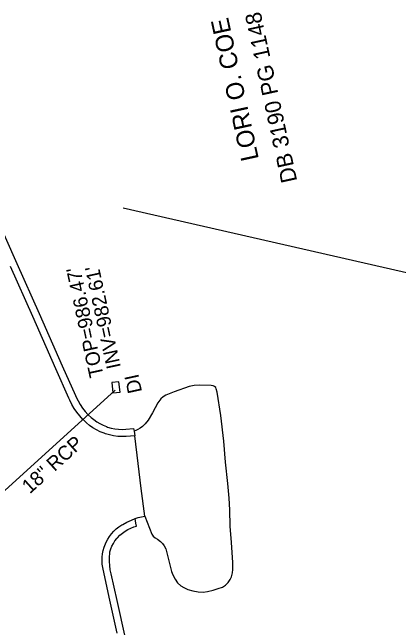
# Model space of a CAD drawing. Extents: x 1611576 to 1617186, y 899279 to 905462.
# Drawn here: x 1615858.1 to 1615966.7, y 904278.6 to 904451.4 of the extents above; entities that cross this region are included whole.
import ezdxf

# ---------------------------------------------------------------- set-up
doc = ezdxf.new("R2010")
doc.units = 0
for name, color, linetype in [('Exist Property Deed Book Text', 7, 'Continuous'), ('Exist Property Owner Text', 7, 'Continuous'), ('Exist Roads Curbs', 7, 'Continuous'), ('Exist Roads EOP Other', 7, 'Continuous'), ('Exist Roads Soil', 7, 'Continuous'), ('Exist Structure Minor Drop Inlet', 7, 'Continuous'), ('Exist Structure Minor Drop Inlet Text', 7, 'Continuous'), ('Exist Structure Minor Drop Inlet Top Elevation', 7, 'Continuous'), ('Exist Structure Minor Pipes RCP 18 Inch', 7, 'Continuous'), ('Exist Structure Minor Pipes RCP 18 Inch Invert', 7, 'Continuous'), ('Exist Structure Minor Pipes RCP 18 Inch Text', 7, 'Continuous'), ('Prop UG CATV Cables', 7, 'Continuous')]:
    doc.layers.add(name, color=color, linetype=linetype)

msp = doc.modelspace()

# ---------------------------------------------------------------- linework, layer by layer
at = {"layer": 'Exist Roads Curbs'}
for points in [[(1615853.12, 904394.83), (1615859.38, 904380.83), (1615865.7, 904366.79), (1615872.17, 904352.07), (1615875.85, 904343.83), (1615876.09, 904343.31), (1615876.63, 904342.25), (1615877.23, 904341.24), (1615877.89, 904340.26), (1615878.61, 904339.33), (1615879.38, 904338.44), (1615879.47, 904338.35), (1615880.24, 904337.64), (1615881.04, 904337), (1615881.88, 904336.42), (1615882.75, 904335.9), (1615883.67, 904335.44), (1615884.61, 904335.04), (1615884.9, 904334.94), (1615885.92, 904334.64), (1615886.96, 904334.44), (1615887.97, 904334.31), (1615889.03, 904334.28), (1615890.05, 904334.3), (1615892.15, 904334.52)], [(1615893.5, 904257.65), (1615891.93, 904266.36), (1615889.96, 904275.68), (1615887.58, 904286.27), (1615885.87, 904293.7), (1615885.64, 904294.86), (1615885.5, 904296.02), (1615885.43, 904297.19), (1615885.44, 904298.37), (1615885.53, 904299.54), (1615885.57, 904299.9), (1615885.81, 904300.71), (1615886.13, 904301.49), (1615886.52, 904302.24), (1615886.98, 904302.96), (1615887.5, 904303.62), (1615887.72, 904303.86), (1615888.36, 904304.53), (1615889.06, 904305.14), (1615889.8, 904305.68), (1615890.59, 904306.16), (1615891.42, 904306.57), (1615892.28, 904306.9), (1615893.01, 904307.12)]]:
    msp.add_lwpolyline(points, dxfattribs=at)
at = {"layer": 'Exist Roads EOP Other'}
for points in [[(1615887.64, 904277.08), (1615885.33, 904287.12), (1615883.54, 904295.48), (1615883.41, 904296.44), (1615883.36, 904297.41), (1615883.39, 904298.37), (1615883.5, 904299.33), (1615883.68, 904300.28), (1615883.95, 904301.21), (1615884.29, 904302.11), (1615884.51, 904302.6), (1615884.95, 904303.44), (1615885.45, 904304.23), (1615886.03, 904304.98), (1615886.66, 904305.68), (1615887.35, 904306.33), (1615888.09, 904306.91), (1615888.88, 904307.43), (1615889.14, 904307.58), (1615890.34, 904308.22), (1615891.58, 904308.8), (1615892.66, 904309.24), (1615893.54, 904309.54), (1615894.44, 904309.76), (1615895.35, 904309.91), (1615895.41, 904309.92), (1615894.35, 904317.64), (1615893.49, 904324.72), (1615892.55, 904332.43), (1615890.09, 904332.25), (1615888.9, 904332.23), (1615887.76, 904332.3), (1615886.57, 904332.45), (1615885.42, 904332.71), (1615884.29, 904333.04), (1615883.9, 904333.18), (1615882.83, 904333.63), (1615881.8, 904334.15), (1615880.8, 904334.74), (1615879.85, 904335.4), (1615878.94, 904336.13), (1615878.09, 904336.91), (1615877.92, 904337.08), (1615877.06, 904338.06), (1615876.27, 904339.09), (1615875.54, 904340.17), (1615874.88, 904341.29), (1615874.29, 904342.45), (1615874.04, 904343.01), (1615870.35, 904351.26), (1615863.88, 904365.98), (1615857.57, 904380.02)], [(1615892.15, 904334.52), (1615892.35, 904333.78), (1615892.55, 904332.43)], [(1615893.01, 904307.12), (1615892.88, 904307.91), (1615892.66, 904309.24)]]:
    msp.add_lwpolyline(points, dxfattribs=at)
at = {"layer": 'Exist Roads Soil'}
msp.add_lwpolyline([(1615895.41, 904309.92), (1615897.36, 904304.81), (1615897.73, 904304.29), (1615898.26, 904303.81), (1615898.96, 904303.41), (1615899.79, 904302.81), (1615900.35, 904302.25), (1615900.8, 904301.57), (1615901.24, 904300.73), (1615901.58, 904299.64), (1615902.91, 904294.35), (1615903.22, 904293.43), (1615903.85, 904292.25), (1615904.57, 904291.16), (1615905.52, 904290.3), (1615906.35, 904289.85), (1615907.43, 904289.35), (1615908.84, 904288.94), (1615910.38, 904288.7), (1615911.75, 904288.61), (1615913.02, 904288.8), (1615914.59, 904289.17), (1615916.02, 904289.59), (1615917.21, 904289.98), (1615918.07, 904290.53), (1615918.8, 904291.25), (1615919.33, 904292.09), (1615919.72, 904292.91), (1615920.03, 904294), (1615920.11, 904294.95), (1615920.06, 904296.88), (1615919.69, 904302.51), (1615919.37, 904307.12), (1615919.25, 904311.69), (1615919.11, 904315), (1615918.69, 904319.12), (1615918.02, 904325.02), (1615917.53, 904330.93), (1615916.7, 904338.21), (1615915.72, 904344.71), (1615915.45, 904345.68), (1615915.3, 904346.02), (1615914.99, 904346.32), (1615914.57, 904346.5), (1615913.99, 904346.6), (1615910.72, 904346.73), (1615909.19, 904346.62), (1615907.83, 904346.3), (1615903.65, 904344.85), (1615901.29, 904343.91), (1615900.53, 904343.43), (1615899.82, 904342.83), (1615899, 904341.76), (1615897.48, 904338.89), (1615896.27, 904336.84), (1615895.44, 904335.81), (1615894.74, 904335.11), (1615894.09, 904334.57), (1615893.44, 904334.21), (1615892.84, 904333.94), (1615892.35, 904333.78)], dxfattribs=at)
at = {"layer": 'Exist Structure Minor Drop Inlet'}
msp.add_lwpolyline([(1615888.02, 904347.65), (1615886.11, 904347.43), (1615886.42, 904344.51), (1615888.41, 904344.71), (1615888.02, 904347.65)], dxfattribs=at)
at = {"layer": 'Exist Structure Minor Pipes RCP 18 Inch'}
msp.add_line((1615829.54, 904293.22), (1615887.06, 904345.26), dxfattribs=at)
msp.add_line((1615829.54, 904293.22), (1615887.06, 904345.26), dxfattribs=at)
at = {"layer": 'Prop UG CATV Cables'}
msp.add_line((1615999.43, 904371.24), (1615889.29, 904396.37), dxfattribs=at)

# ---------------------------------------------------------------- texts
at = {"layer": 'Exist Property Deed Book Text'}
msp.add_text('DB 3190 PG 1148', height=4.5, rotation=102.2667, dxfattribs=at).set_placement((1615938.22, 904404.04))
at = {"layer": 'Exist Property Owner Text'}
msp.add_text('LORI O. COE', height=5, rotation=102.2667, dxfattribs=at).set_placement((1615927.44, 904410.21))
at = {"layer": 'Exist Structure Minor Drop Inlet Text'}
msp.add_text('DI', height=4, rotation=102.2667, dxfattribs=at).set_placement((1615894.62, 904344.86))
at = {"layer": 'Exist Structure Minor Drop Inlet Top Elevation'}
msp.add_text("TOP=986.47'", height=4, rotation=102.2667, dxfattribs=at).set_placement((1615883.83, 904349.33))
at = {"layer": 'Exist Structure Minor Pipes RCP 18 Inch Invert'}
msp.add_text("INV=982.61'", height=4, rotation=102.2667, dxfattribs=at).set_placement((1615888.65, 904351.74))
at = {"layer": 'Exist Structure Minor Pipes RCP 18 Inch Text'}
msp.add_text('18" RCP', height=4, rotation=42.1394, dxfattribs=at).set_placement((1615863.05, 904316.02))

doc.saveas('drawing.dxf')
